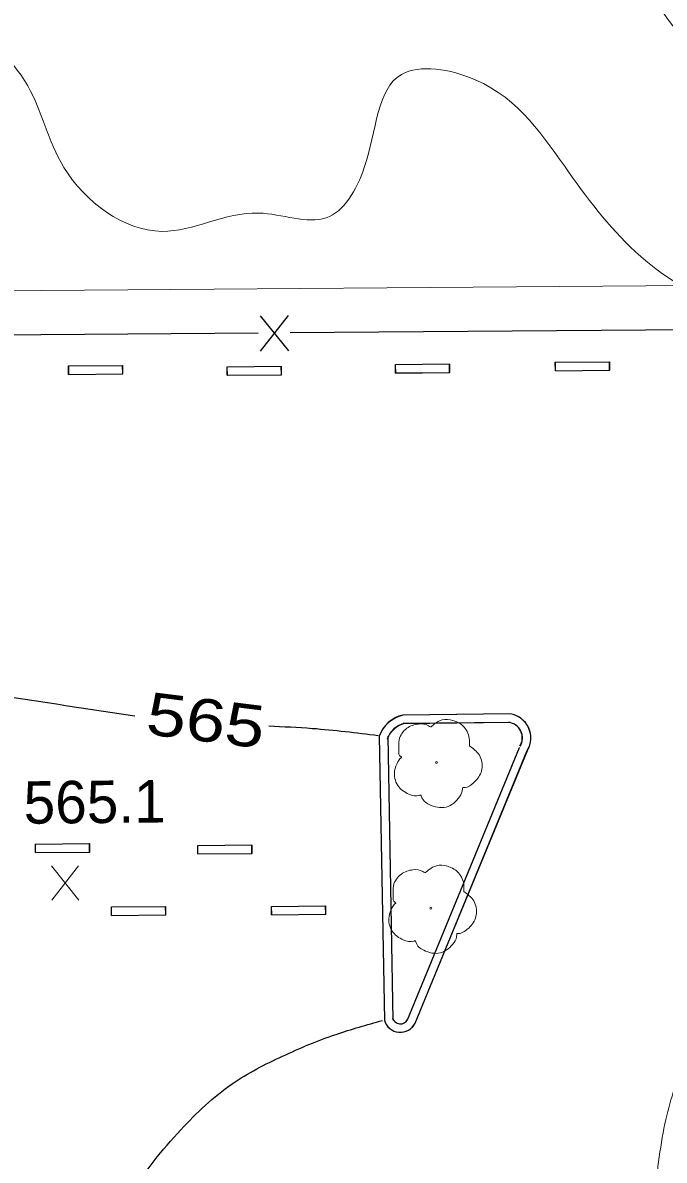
# Model space of a CAD drawing. Extents: x 2361708 to 2370558, y 6977955 to 6991887.
# Drawn here: x 2365572.2 to 2365644.7, y 6982427 to 6982555.6 of the extents above; entities that cross this region are included whole.
import ezdxf
from ezdxf.enums import TextEntityAlignment as Align

# ---------------------------------------------------------------- set-up
doc = ezdxf.new("R2010")
doc.units = 0
doc.header["$LTSCALE"] = 1.9
for name, color, linetype, lineweight in [('17', 7, 'Continuous', 25), ('2', 7, 'Continuous', 25), ('29', 7, 'Continuous', 13), ('31', 7, 'Continuous', 13), ('35', 7, 'Continuous', 13)]:
    doc.layers.add(name, color=color, linetype=linetype, lineweight=lineweight)

msp = doc.modelspace()

# ---------------------------------------------------------------- linework, layer by layer
at = {"layer": '17'}
for p, q in [((2365599.019, 6982522.432), (2365602.247, 6982518.463)), ((2365602.219, 6982522.463), (2365599.047, 6982518.433)), ((2365662.416, 6982520.976), (2365602.418, 6982520.495)), ((2365598.818, 6982520.47), (2365538.819, 6982519.979))]:
    msp.add_line(p, q, dxfattribs=at)
at = {"layer": '2', "lineweight": 13}
for p, q in [((2365662.011, 6982525.964), (2365208.754, 6982522.416)), ((2365577.353, 6982516.774), (2365583.483, 6982516.831)), ((2365577.362, 6982515.814), (2365577.353, 6982516.774)), ((2365577.379, 6982516.764), (2365583.509, 6982516.821)), ((2365577.388, 6982515.804), (2365577.379, 6982516.764)), ((2365583.491, 6982515.871), (2365583.483, 6982516.831)), ((2365583.518, 6982515.861), (2365583.509, 6982516.821)), ((2365595.295, 6982516.671), (2365601.424, 6982516.728)), ((2365595.303, 6982515.711), (2365595.295, 6982516.671)), ((2365595.321, 6982516.661), (2365601.45, 6982516.718)), ((2365595.33, 6982515.701), (2365595.321, 6982516.661)), ((2365601.433, 6982515.768), (2365601.424, 6982516.728)), ((2365601.459, 6982515.758), (2365601.45, 6982516.718)), ((2365614.333, 6982516.928), (2365620.463, 6982516.986)), ((2365614.342, 6982515.969), (2365614.333, 6982516.928)), ((2365614.359, 6982516.919), (2365620.489, 6982516.976)), ((2365614.368, 6982515.959), (2365614.359, 6982516.919)), ((2365620.472, 6982516.026), (2365620.463, 6982516.986)), ((2365620.498, 6982516.016), (2365620.489, 6982516.976)), ((2365632.421, 6982517.187), (2365638.551, 6982517.244)), ((2365632.43, 6982516.227), (2365632.421, 6982517.187)), ((2365632.447, 6982517.177), (2365638.577, 6982517.235)), ((2365632.456, 6982516.217), (2365632.447, 6982517.177)), ((2365638.56, 6982516.284), (2365638.551, 6982517.244)), ((2365638.586, 6982516.275), (2365638.577, 6982517.235)), ((2365577.362, 6982515.814), (2365583.491, 6982515.871)), ((2365577.388, 6982515.804), (2365583.518, 6982515.861)), ((2365595.303, 6982515.711), (2365601.433, 6982515.768)), ((2365595.33, 6982515.701), (2365601.459, 6982515.758)), ((2365614.342, 6982515.969), (2365620.472, 6982516.026)), ((2365614.368, 6982515.959), (2365620.498, 6982516.016)), ((2365632.43, 6982516.227), (2365638.56, 6982516.284)), ((2365632.456, 6982516.217), (2365638.586, 6982516.275)), ((2365627.338, 6982477.428), (2365615.209, 6982477.285)), ((2365627.347, 6982476.468), (2365615.218, 6982476.325)), ((2365612.521, 6982474.9), (2365613.11, 6982442.804)), ((2365613.481, 6982474.919), (2365614.07, 6982442.823)), ((2365615.7, 6982442.838), (2365628.383, 6982473.638)), ((2365616.583, 6982442.476), (2365629.267, 6982473.276)), ((2365573.623, 6982462.716), (2365579.753, 6982462.774)), ((2365573.632, 6982461.756), (2365573.623, 6982462.716)), ((2365579.761, 6982461.814), (2365579.753, 6982462.774)), ((2365573.632, 6982461.756), (2365579.761, 6982461.814)), ((2365591.985, 6982462.558), (2365598.115, 6982462.615)), ((2365591.994, 6982461.598), (2365591.985, 6982462.558)), ((2365591.994, 6982461.598), (2365598.124, 6982461.655)), ((2365598.124, 6982461.655), (2365598.115, 6982462.615)), ((2365582.229, 6982455.606), (2365588.359, 6982455.664)), ((2365582.238, 6982454.646), (2365582.229, 6982455.606)), ((2365588.368, 6982454.704), (2365588.359, 6982455.664)), ((2365600.33, 6982455.675), (2365606.459, 6982455.732)), ((2365600.339, 6982454.715), (2365600.33, 6982455.675)), ((2365606.468, 6982454.772), (2365606.459, 6982455.732)), ((2365582.238, 6982454.646), (2365588.368, 6982454.704)), ((2365600.339, 6982454.715), (2365606.468, 6982454.772))]:
    msp.add_line(p, q, dxfattribs=at)
at = {"layer": '2'}
for p, q in [((2365577.352, 6982516.766), (2365583.482, 6982516.825)), ((2365577.361, 6982515.806), (2365577.352, 6982516.766)), ((2365583.491, 6982515.865), (2365583.482, 6982516.825)), ((2365595.294, 6982516.667), (2365601.423, 6982516.725)), ((2365595.303, 6982515.707), (2365595.294, 6982516.667)), ((2365601.433, 6982515.765), (2365601.423, 6982516.725)), ((2365614.332, 6982516.928), (2365620.462, 6982516.987)), ((2365614.341, 6982515.968), (2365614.332, 6982516.928)), ((2365620.471, 6982516.027), (2365620.462, 6982516.987)), ((2365632.42, 6982517.19), (2365638.55, 6982517.249)), ((2365632.43, 6982516.231), (2365632.42, 6982517.19)), ((2365638.56, 6982516.289), (2365638.55, 6982517.249)), ((2365577.361, 6982515.806), (2365583.491, 6982515.865)), ((2365595.303, 6982515.707), (2365601.433, 6982515.765)), ((2365614.341, 6982515.968), (2365620.471, 6982516.027)), ((2365632.43, 6982516.231), (2365638.56, 6982516.289)), ((2365627.319, 6982477.44), (2365615.189, 6982477.294)), ((2365627.328, 6982476.48), (2365615.199, 6982476.334)), ((2365612.502, 6982474.909), (2365613.098, 6982442.813)), ((2365613.462, 6982474.928), (2365614.058, 6982442.831)), ((2365615.687, 6982442.847), (2365628.365, 6982473.65)), ((2365616.571, 6982442.486), (2365629.248, 6982473.288)), ((2365573.606, 6982462.718), (2365579.736, 6982462.776)), ((2365573.615, 6982461.758), (2365573.606, 6982462.718)), ((2365579.745, 6982461.816), (2365579.736, 6982462.776)), ((2365573.615, 6982461.758), (2365579.745, 6982461.816)), ((2365591.969, 6982462.562), (2365598.099, 6982462.621)), ((2365591.978, 6982461.603), (2365591.969, 6982462.562)), ((2365591.978, 6982461.603), (2365598.107, 6982461.661)), ((2365598.107, 6982461.661), (2365598.099, 6982462.621)), ((2365582.214, 6982455.609), (2365588.344, 6982455.668)), ((2365582.224, 6982454.65), (2365582.214, 6982455.609)), ((2365588.353, 6982454.708), (2365588.344, 6982455.668)), ((2365600.314, 6982455.682), (2365606.444, 6982455.74)), ((2365600.324, 6982454.722), (2365600.314, 6982455.682)), ((2365606.454, 6982454.78), (2365606.444, 6982455.74)), ((2365582.224, 6982454.65), (2365588.353, 6982454.708)), ((2365600.324, 6982454.722), (2365606.454, 6982454.78))]:
    msp.add_line(p, q, dxfattribs=at)
for centre, radius, start, end in [((2365615.963, 6982473.717), 3.66, 102.20121, 161.00469), ((2365626.9, 6982474.72), 2.75, 328.61253, 81.25547), ((2365615.963, 6982473.717), 2.7, 102.20121, 161.00469), ((2365626.9, 6982474.72), 1.79, 328.61253, 81.25547), ((2365614.896, 6982443.303), 1.864, 195.25197, 333.98867), ((2365614.896, 6982443.303), 0.904, 195.25197, 333.98867)]:
    msp.add_arc(centre, radius, start, end, dxfattribs=at)
at = {"layer": '2', "lineweight": 13}
for centre, radius, start, end in [((2365615.982, 6982473.708), 3.66, 102.19021, 160.99369), ((2365626.92, 6982474.709), 2.75, 328.60153, 81.24446), ((2365615.982, 6982473.708), 2.7, 102.19021, 160.99369), ((2365626.92, 6982474.709), 1.79, 328.60153, 81.24446), ((2365614.909, 6982443.294), 1.864, 195.24096, 333.97766), ((2365614.909, 6982443.294), 0.904, 195.24096, 333.97766)]:
    msp.add_arc(centre, radius, start, end, dxfattribs=at)
at = {"layer": '29'}
for centre in [(2365618.981, 6982471.95), (2365618.347, 6982455.473)]:
    msp.add_circle(centre, 0.1, dxfattribs=at)
for points in [[(2365615.015, 6982472.522), (2365615.035, 6982472.533), (2365614.954, 6982472.602), (2365614.718, 6982473.23), (2365614.756, 6982474.51), (2365615.644, 6982475.808), (2365616.949, 6982476.291), (2365618.071, 6982476.102), (2365618.302, 6982475.974), (2365618.372, 6982475.974), (2365618.422, 6982476.015), (2365618.769, 6982476.308), (2365619.635, 6982476.757), (2365620.846, 6982476.688), (2365621.961, 6982476.098), (2365622.695, 6982474.676), (2365622.703, 6982473.816)], [(2365622.693, 6982473.836), (2365623.833, 6982472.776), (2365624.118, 6982471.189), (2365623.411, 6982469.862), (2365622.756, 6982469.316), (2365622.088, 6982469.099), (2365621.938, 6982469.088), (2365621.919, 6982468.978), (2365621.598, 6982468.075), (2365620.059, 6982466.91), (2365618.166, 6982467.192), (2365617.267, 6982468.134), (2365617.196, 6982468.263), (2365617.076, 6982468.242), (2365615.864, 6982468.36), (2365614.595, 6982469.358), (2365614.25, 6982470.995), (2365614.62, 6982472.019), (2365614.945, 6982472.462), (2365615.015, 6982472.513)], [(2365614.382, 6982456.046), (2365614.402, 6982456.056), (2365614.321, 6982456.125), (2365614.085, 6982456.753), (2365614.123, 6982458.033), (2365615.01, 6982459.332), (2365616.316, 6982459.814), (2365617.438, 6982459.625), (2365617.669, 6982459.497), (2365617.739, 6982459.498), (2365617.789, 6982459.538), (2365618.136, 6982459.831), (2365619.001, 6982460.28), (2365620.213, 6982460.211), (2365621.328, 6982459.622), (2365622.062, 6982458.199), (2365622.07, 6982457.339)], [(2365622.06, 6982457.359), (2365623.2, 6982456.3), (2365623.485, 6982454.712), (2365622.778, 6982453.386), (2365622.123, 6982452.839), (2365621.455, 6982452.623), (2365621.305, 6982452.611), (2365621.286, 6982452.501), (2365620.964, 6982451.598), (2365619.425, 6982450.433), (2365617.533, 6982450.715), (2365616.634, 6982451.657), (2365616.562, 6982451.786), (2365616.442, 6982451.765), (2365615.231, 6982451.884), (2365613.962, 6982452.882), (2365613.616, 6982454.518), (2365613.987, 6982455.542), (2365614.312, 6982455.985), (2365614.382, 6982456.036)]]:
    msp.add_spline(points, degree=3, dxfattribs=at)
at = {"layer": '31'}
for p, q in [((2365578.537, 6982456.394), (2365575.42, 6982460.245)), ((2365575.457, 6982456.365), (2365578.5, 6982460.274))]:
    msp.add_line(p, q, dxfattribs=at)
at = {"layer": '31', "lineweight": 25}
for points in [[(2365584.859, 6982477.165), (2365564.639, 6982480.214), (2365542.678, 6982483.354), (2365524.779, 6982486.344), (2365499.426, 6982488.633), (2365488.651, 6982490.18), (2365489.506, 6982492.829), (2365497.124, 6982495.161), (2365513.184, 6982498.405), (2365542.073, 6982503.91), (2365571.141, 6982510.567), (2365570.292, 6982516.729), (2365570.344, 6982521.769), (2365566.653, 6982528.165), (2365559.379, 6982533.776), (2365544.884, 6982535.258), (2365544.864, 6982535.258)], [(2365612.382, 6982474.957), (2365604.933, 6982475.766), (2365600.011, 6982476.04)], [(2365581.468, 6982416.35), (2365584.484, 6982423.11), (2365590.065, 6982430.423), (2365595.885, 6982435.628), (2365601.556, 6982438.743), (2365607.623, 6982441.211), (2365612.868, 6982442.78)]]:
    msp.add_spline(points, degree=3, dxfattribs=at)
at = {"layer": '35'}
for points in [[(2365677.892, 6982348.085), (2365682.944, 6982361.634), (2365690.58, 6982378.918), (2365697.418, 6982395.923), (2365708.203, 6982421.707), (2365717.267, 6982446.515), (2365724.527, 6982465.504), (2365732.427, 6982485.54), (2365739.756, 6982506.661), (2365747.851, 6982529.259), (2365753.219, 6982545.272), (2365759.036, 6982564.558), (2365764.188, 6982580.117), (2365770.314, 6982599.457), (2365776.016, 6982617.182), (2365781.133, 6982634.282), (2365785.846, 6982648.667), (2365792.27, 6982668.359), (2365791.016, 6982677.148), (2365783.747, 6982687.519), (2365776.273, 6982695.218), (2365768.689, 6982697.676), (2365762.617, 6982698.879), (2365763.907, 6982710.491), (2365769.851, 6982728.029), (2365772.989, 6982739.739), (2365774.211, 6982750.061), (2365768.355, 6982756.976), (2365763.339, 6982754.358), (2365759.298, 6982749.229), (2365752.191, 6982749.912), (2365747.626, 6982756.759), (2365747.636, 6982766.219), (2365753.739, 6982779.528), (2365759.345, 6982788.472), (2365770.391, 6982807.838), (2365772.868, 6982817.602), (2365769.004, 6982824.265), (2365766.554, 6982823.272), (2365764.54, 6982818.462), (2365761.099, 6982806.959), (2365756.905, 6982795.728), (2365748.067, 6982794.425), (2365737.645, 6982795.685), (2365730.777, 6982797.6), (2365733.221, 6982807.624), (2365737.147, 6982816.431), (2365735.404, 6982822.055), (2365731.32, 6982827.737), (2365724.331, 6982829.62), (2365715.853, 6982830.46), (2365708.931, 6982829.594), (2365700.906, 6982830.008), (2365694.757, 6982830.969), (2365684.174, 6982833.368), (2365671.777, 6982836.14), (2365661.284, 6982834.291), (2365649.917, 6982840.193), (2365640.848, 6982848.497), (2365638.616, 6982857.036), (2365639.184, 6982861.521), (2365631.987, 6982872.633), (2365623.606, 6982881.154), (2365621.111, 6982886.941), (2365617.22, 6982895.404), (2365609.863, 6982905.514), (2365603.909, 6982914.348), (2365601.654, 6982921.157), (2365602.956, 6982926.249), (2365606.385, 6982929.493), (2365609.125, 6982934.768), (2365605.727, 6982947.127), (2365610.768, 6982951.225), (2365617.569, 6982953.26), (2365624.407, 6982955.605), (2365630.238, 6982960.771), (2365637.475, 6982962.2), (2365646.661, 6982973.218), (2365651.24, 6982976.522), (2365657.932, 6982978.435), (2365664.866, 6982980.142), (2365667.433, 6982977.246), (2365671.223, 6982970.961), (2365676.115, 6982968.738), (2365683.604, 6982967.76), (2365699.276, 6982967.738), (2365711.284, 6982968.953), (2365723.295, 6982971.037)], [(2365685.349, 6982386.348), (2365688.806, 6982395.031), (2365698.617, 6982419.175), (2365709.89, 6982447.244), (2365719.122, 6982472.364), (2365727.792, 6982497.547), (2365735.458, 6982521.181), (2365740.109, 6982538.937), (2365740.755, 6982546.633), (2365736.853, 6982560.556), (2365732.364, 6982568.844), (2365726.826, 6982572.751), (2365719.089, 6982573.518), (2365712.588, 6982568.296), (2365708.442, 6982562.576), (2365707.61, 6982564.978), (2365709.165, 6982571.743), (2365711.051, 6982580.551), (2365712.758, 6982591.389), (2365713.378, 6982602.945), (2365713.102, 6982613.113), (2365715.684, 6982624.438), (2365716.965, 6982634.821), (2365715.894, 6982637.031), (2365710.764, 6982633.802), (2365704.316, 6982629.37), (2365700.098, 6982634.4), (2365698.738, 6982639.698), (2365695.824, 6982647.42), (2365689.26, 6982650.958), (2365681.066, 6982647.13), (2365676.337, 6982648.065), (2365668.161, 6982648.597), (2365657.625, 6982646.137), (2365652.425, 6982642.927), (2365646.967, 6982646.845), (2365640.064, 6982652.369), (2365628.997, 6982656.264), (2365620.632, 6982662.015), (2365617.449, 6982671.725), (2365611.264, 6982684.817), (2365601.775, 6982690.917), (2365593.624, 6982694.249), (2365586.695, 6982699.304), (2365583.919, 6982706.198), (2365578.765, 6982708.749), (2365571.356, 6982705.448), (2365568.134, 6982699.297), (2365565.322, 6982687.94), (2365562.416, 6982678.092), (2365555.528, 6982681.026), (2365548.294, 6982686.628), (2365539.997, 6982693.669), (2365532.951, 6982695.242), (2365524.765, 6982692.644), (2365517.035, 6982701.041), (2365510.506, 6982709.329), (2365503.589, 6982713.124), (2365495.605, 6982715.668), (2365487.618, 6982713.232), (2365480.165, 6982712.421), (2365472.83, 6982717.131), (2365467, 6982722.326), (2365463.486, 6982730.132), (2365458.762, 6982737.868), (2365452.399, 6982746.478), (2365443.067, 6982754.049), (2365438.021, 6982759.921), (2365430.724, 6982767.943), (2365423.85, 6982776.767), (2365417.553, 6982785.818), (2365415.181, 6982792.336), (2365412.27, 6982798.789), (2365408.254, 6982804.56), (2365404.589, 6982814.596), (2365396.11, 6982820.786), (2365389.921, 6982825.807), (2365383.494, 6982829.656), (2365376.337, 6982834.578), (2365372.544, 6982839.052)], [(2365668.433, 6982352.135), (2365673.268, 6982364.262), (2365681.773, 6982385.824), (2365690.213, 6982406.895), (2365702.736, 6982438.256), (2365712.216, 6982462.387), (2365720.508, 6982486.417), (2365725.951, 6982504), (2365722.341, 6982517.546), (2365716.942, 6982525.855), (2365708.962, 6982529.019), (2365702.195, 6982529.745), (2365697.436, 6982534.76), (2365696.137, 6982546.248), (2365694.658, 6982556.635), (2365694.512, 6982565.704), (2365695.427, 6982578.813), (2365695.698, 6982589.246), (2365693.501, 6982597.306), (2365689.48, 6982598.427), (2365679.92, 6982596.316), (2365674.446, 6982596.724), (2365667.625, 6982594.659), (2365662.235, 6982585.207), (2365657.059, 6982582.678), (2365654.692, 6982588.636), (2365651.782, 6982594.948), (2365645.931, 6982603.323), (2365637.128, 6982610.96), (2365630.721, 6982617.969), (2365620.824, 6982619.755), (2365611.486, 6982621.586), (2365608.235, 6982630.115), (2365604.982, 6982639.835), (2365598.931, 6982645.148), (2365590.516, 6982643.567), (2365583.828, 6982639.064), (2365580.331, 6982628.23), (2365577.049, 6982623.188), (2365571.657, 6982631.747), (2365565.894, 6982635.263), (2365558.057, 6982634.848), (2365546.523, 6982632.008), (2365539.162, 6982626.838), (2365528.898, 6982630.4), (2365523.03, 6982639.655), (2365514.215, 6982646.422), (2365502.604, 6982649.601), (2365486.935, 6982653.592), (2365473.473, 6982659.044), (2365456.999, 6982666.697), (2365444.164, 6982673.526), (2365431.151, 6982681.072), (2365421.97, 6982694.746), (2365410.376, 6982703.606), (2365405.649, 6982710.621), (2365402.272, 6982714.449), (2365395.459, 6982720.025), (2365388.994, 6982727.814), (2365385.922, 6982742.765), (2365386.658, 6982753.632), (2365387.961, 6982764.915), (2365387.544, 6982772.972), (2365383.354, 6982779.272), (2365373.734, 6982781.381), (2365361.565, 6982782.255), (2365350.18, 6982782.637), (2365349.478, 6982782.85)], [(2365690.244, 6982508.72), (2365687.098, 6982511.39), (2365686.414, 6982518.224), (2365684.033, 6982522.442), (2365680.47, 6982528.078), (2365679.728, 6982539.802), (2365681.289, 6982552.317), (2365679.489, 6982554.39), (2365674.855, 6982551.626), (2365668.176, 6982542.022), (2365664.405, 6982537.896), (2365659.878, 6982541.753), (2365655.125, 6982549.428), (2365649.069, 6982552.121), (2365641.05, 6982561.475), (2365632.294, 6982567.242), (2365625.047, 6982574.263), (2365621.483, 6982583.059), (2365618.422, 6982590.441), (2365613.62, 6982594.965), (2365608.431, 6982593.706), (2365602.178, 6982586.596), (2365596.71, 6982574.873), (2365593.285, 6982565.91), (2365588.152, 6982563.041), (2365582.266, 6982564.735), (2365576.464, 6982568.03), (2365575.501, 6982579.861), (2365572.801, 6982589.376), (2365568.907, 6982590.819), (2365563.327, 6982586.596), (2365554.259, 6982590.5), (2365547.835, 6982596.129), (2365536.288, 6982602.059), (2365522.231, 6982604.866), (2365507.562, 6982607.846), (2365494.933, 6982607.596), (2365481.582, 6982609.749), (2365469.155, 6982614.671), (2365457.468, 6982622.64), (2365445.727, 6982628.989), (2365435.856, 6982635.355), (2365425.145, 6982643.904), (2365413.831, 6982649.506), (2365403.235, 6982646.955), (2365396.659, 6982644.382), (2365387.304, 6982650.074), (2365376.849, 6982656.834), (2365372.253, 6982666.931), (2365372.267, 6982675.912), (2365372.58, 6982690.265), (2365370.544, 6982699.326), (2365362.798, 6982701.003), (2365361.536, 6982693.89), (2365360.837, 6982680.063), (2365353.277, 6982672.691), (2365341.547, 6982672.639), (2365328.551, 6982673.215), (2365316.959, 6982673.375), (2365306.208, 6982675.473)], [(2365642.118, 6982412.487), (2365643.619, 6982422.912), (2365644.936, 6982431.605), (2365646.783, 6982439.223), (2365649.933, 6982447.724), (2365652.416, 6982446.347), (2365657.18, 6982441.802), (2365662.053, 6982445.619), (2365666.023, 6982456.127), (2365669.194, 6982466.618), (2365670.682, 6982477.332), (2365671.686, 6982486.342), (2365667.942, 6982487.777), (2365659.446, 6982473.636), (2365655.943, 6982471.942), (2365657.42, 6982477.486), (2365659.523, 6982485.576), (2365662.366, 6982491.554), (2365664.721, 6982496.287), (2365667.324, 6982503.352), (2365667.457, 6982511.424), (2365666.03, 6982518.45), (2365661.043, 6982522.373), (2365652.35, 6982523.681), (2365642.087, 6982529.143), (2365633.987, 6982538.606), (2365623.376, 6982549.116), (2365615.01, 6982549.716), (2365610.81, 6982539.206), (2365606.494, 6982533.505), (2365598.869, 6982534.051), (2365587.908, 6982531.977), (2365576.838, 6982539.213), (2365572.74, 6982548.434), (2365564.365, 6982556.265), (2365551.76, 6982563.025), (2365544.715, 6982568.778), (2365535.348, 6982573.719), (2365523.77, 6982576.559), (2365514.022, 6982576.336), (2365501.33, 6982576.465), (2365491.468, 6982580.862), (2365481.511, 6982581.497), (2365472.383, 6982580.21), (2365463.486, 6982583.006), (2365452.249, 6982590.039), (2365443.952, 6982595.88), (2365434.071, 6982600.206), (2365426.859, 6982599.247), (2365423.895, 6982594.439), (2365421.351, 6982588.595), (2365414.471, 6982589.529), (2365408.582, 6982596.824), (2365397.277, 6982602.566), (2365385.78, 6982607.347), (2365377.844, 6982610.062), (2365374.951, 6982611.424), (2365373.65, 6982618.952), (2365371.537, 6982624.432), (2365361.811, 6982627.15), (2365349.708, 6982625.285), (2365344.024, 6982617.27), (2365337.958, 6982610.502), (2365329.159, 6982611.478), (2365325.077, 6982621.09), (2365319.97, 6982625.962), (2365319.135, 6982631.784), (2365317.36, 6982637.527), (2365310.421, 6982639.461), (2365299.409, 6982639.626), (2365292.607, 6982640.892)]]:
    msp.add_spline(points, degree=3, dxfattribs=at)

# ---------------------------------------------------------------- texts
at = {"layer": '31', "width": 1.25}
msp.add_text(' 565 ', height=4.8, rotation=352.91, dxfattribs=at).set_placement((2365592.606, 6982474.338), align=Align.CENTER)
at = {"layer": '31'}
msp.add_text('565.1', height=4.8, rotation=0.545, dxfattribs=at).set_placement((2365572.304, 6982465.015))

doc.saveas('drawing.dxf')
